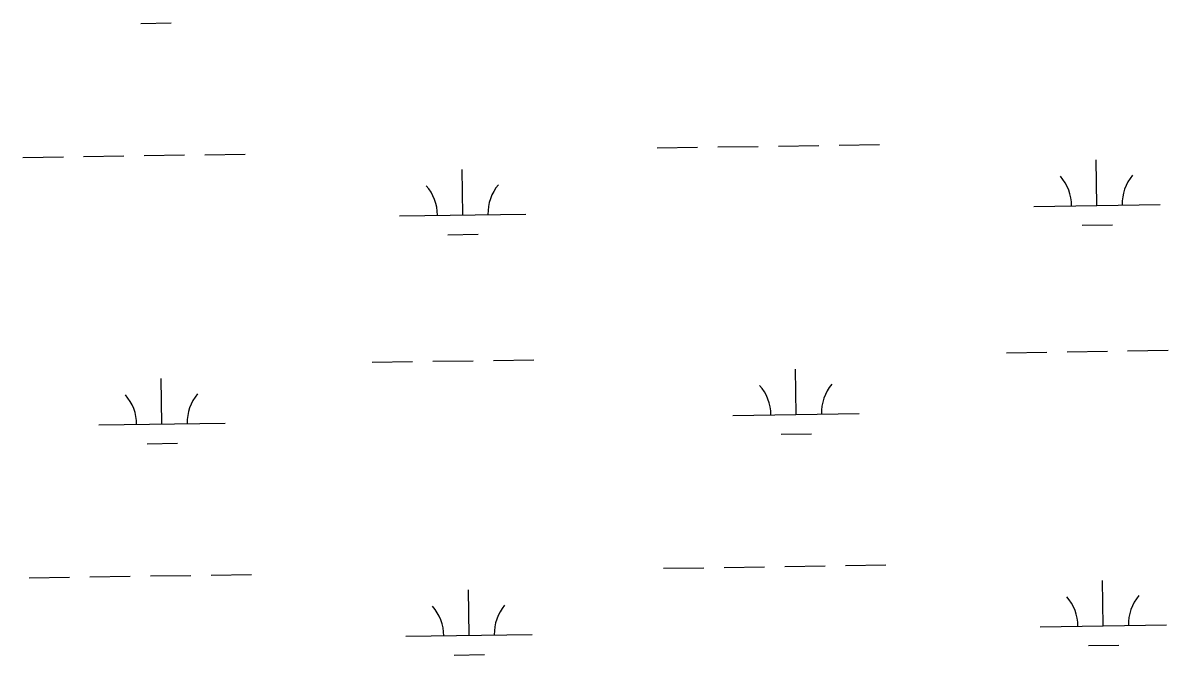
# Model space of a CAD drawing. Extents: x 3807117 to 3845308, y 337856 to 363736.
# Drawn here: x 3830971 to 3831878, y 354291 to 354791 of the extents above; entities that cross this region are included whole.
import ezdxf

# ---------------------------------------------------------------- set-up
doc = ezdxf.new("R2010")
doc.units = 0
doc.layers.add('V-WETL-SWMP', color=7, linetype='Continuous')

msp = doc.modelspace()

# ---------------------------------------------------------------- linework, layer by layer
at = {"layer": 'V-WETL-SWMP'}
for p, q in [((3831064.75, 354790.96), (3831088.74, 354791.32)), ((3831473.33, 354692.43), (3831505.33, 354692.91)), ((3831521.33, 354693.15), (3831553.32, 354693.63)), ((3831569.32, 354693.86), (3831601.32, 354694.34)), ((3831617.32, 354694.58), (3831649.31, 354695.06)), ((3830971.48, 354684.91), (3831003.48, 354685.39)), ((3831019.47, 354685.63), (3831051.47, 354686.11)), ((3831067.47, 354686.35), (3831099.47, 354686.83)), ((3831115.46, 354687.06), (3831147.46, 354687.54)), ((3831821.37, 354646.89), (3831820.83, 354682.89)), ((3831319.52, 354639.37), (3831318.98, 354675.37)), ((3831771.37, 354646.14), (3831871.36, 354647.64)), ((3831269.52, 354638.63), (3831369.51, 354640.12)), ((3831809.6, 354631.28), (3831833.6, 354631.64)), ((3831307.75, 354623.77), (3831331.75, 354624.12)), ((3831749.7, 354530.37), (3831781.69, 354530.85)), ((3831797.69, 354531.09), (3831829.69, 354531.57)), ((3831845.69, 354531.81), (3831877.68, 354532.29)), ((3831247.85, 354522.86), (3831279.84, 354523.34)), ((3831295.84, 354523.57), (3831327.84, 354524.05)), ((3831343.84, 354524.29), (3831375.83, 354524.77)), ((3831583.35, 354481.45), (3831582.81, 354517.44)), ((3831081.5, 354473.93), (3831080.96, 354509.92)), ((3831533.35, 354480.7), (3831633.34, 354482.2)), ((3831031.5, 354473.18), (3831131.49, 354474.68)), ((3831571.58, 354465.84), (3831595.58, 354466.2)), ((3831069.73, 354458.32), (3831093.73, 354458.68)), ((3831622.3, 354361.95), (3831654.3, 354362.43)), ((3831024.46, 354352.99), (3831056.45, 354353.47)), ((3831072.45, 354353.71), (3831104.45, 354354.19)), ((3831120.45, 354354.43), (3831152.44, 354354.91)), ((3831478.32, 354359.79), (3831510.31, 354360.27)), ((3831526.31, 354360.51), (3831558.31, 354360.99)), ((3831574.3, 354361.23), (3831606.3, 354361.71)), ((3830976.46, 354352.27), (3831008.46, 354352.75)), ((3831826.35, 354314.26), (3831825.81, 354350.25)), ((3831324.5, 354306.74), (3831323.96, 354342.73)), ((3831776.36, 354313.51), (3831876.35, 354315)), ((3831274.51, 354305.99), (3831374.5, 354307.49)), ((3831814.58, 354298.65), (3831838.58, 354299.01)), ((3831312.73, 354291.13), (3831336.73, 354291.49))]:
    msp.add_line(p, q, dxfattribs=at)
for centre, start, end in [((3831876.6, 354648.2), 140.08653, 181.63019), ((3831264.27, 354639.02), 0.08653, 41.63019), ((3831374.75, 354640.68), 140.08653, 181.63019), ((3831766.12, 354646.54), 0.08653, 41.63019), ((3831528.1, 354481.09), 0.08653, 41.63019), ((3831638.58, 354482.75), 140.08653, 181.63019), ((3831026.25, 354473.58), 0.08653, 41.63019), ((3831136.73, 354475.23), 140.08653, 181.63019), ((3831771.11, 354313.9), 0.08653, 41.63019), ((3831881.58, 354315.56), 140.08653, 181.63019), ((3831269.26, 354306.38), 0.08653, 41.63019), ((3831379.73, 354308.04), 140.08653, 181.63019)]:
    msp.add_arc(centre, 35.25, start, end, dxfattribs=at)

doc.saveas('drawing.dxf')
